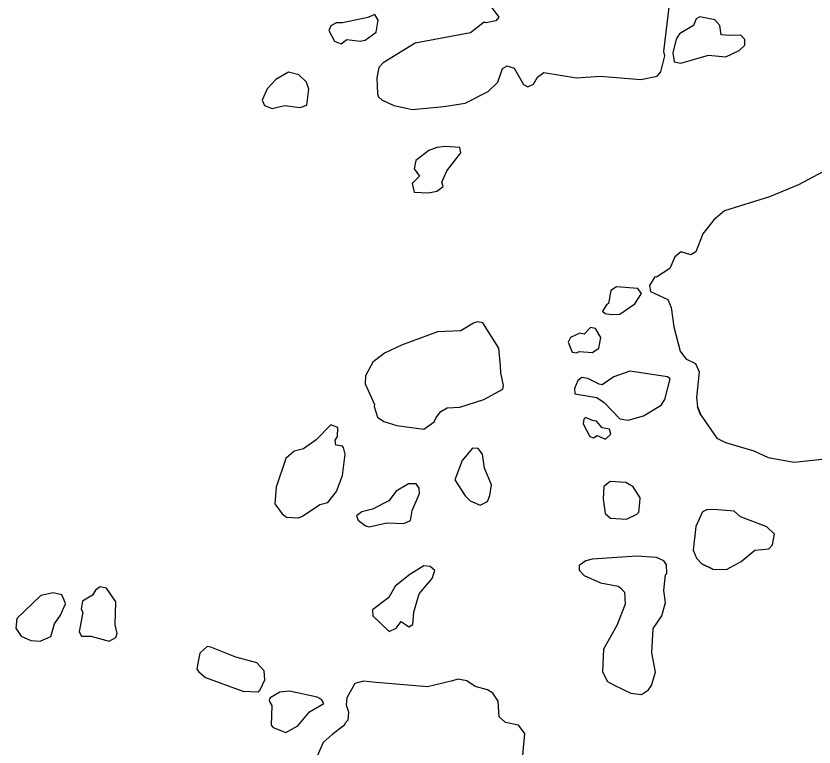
# Model space of a CAD drawing. Extents: x 282461 to 284471, y 5554090 to 5557646.
# Drawn here: x 283354.95 to 283401.31, y 5557414.84 to 5557457.32 of the extents above; entities that cross this region are included whole.
import ezdxf

# ---------------------------------------------------------------- set-up
doc = ezdxf.new("R2010")
doc.units = 0
doc.layers.add('Niveau 63', color=7, linetype='Continuous')

msp = doc.modelspace()

# ---------------------------------------------------------------- linework, layer by layer
at = {"layer": 'Niveau 63'}
for p, q in [((283394.738, 5557434.111), (283394.543, 5557434.612)), ((283395.422, 5557425.171), (283394.788, 5557425.487))]:
    msp.add_line(p, q, dxfattribs=at)
for points in [[(283382.55, 5557457.86), (283382.99, 5557457.25), (283382.82, 5557457.04), (283382.26, 5557456.93), (283382.14, 5557456.95), (283381.36, 5557456.33), (283378.13, 5557455.74), (283376.28, 5557454.6), (283376.03, 5557454.33), (283375.92, 5557453.72), (283375.95, 5557452.79), (283376.01, 5557452.62), (283376.2, 5557452.44), (283376.89, 5557452.12), (283377.99, 5557451.89), (283379.8, 5557452.05), (283381.04, 5557452.26), (283382.38, 5557452.94), (283382.94, 5557453.47), (283383.21, 5557454.26), (283383.48, 5557454.42), (283383.88, 5557454.29), (283384.42, 5557453.34), (283384.68, 5557453.21), (283385.02, 5557453.35), (283385.24, 5557453.76), (283385.62, 5557454.04), (283387.5, 5557453.73), (283388.88, 5557453.83), (283391.24, 5557453.63), (283392.19, 5557453.82), (283392.4, 5557454.07), (283392.63, 5557455.01), (283392.59, 5557455.26), (283392.9, 5557457.84)], [(283401.81, 5557448.27), (283400.4, 5557447.51), (283398.71, 5557446.81), (283396.1, 5557446), (283395.48, 5557445.48), (283394.85, 5557444.66), (283394.44, 5557443.61), (283394.14, 5557443.44), (283393.58, 5557443.62), (283393.21, 5557443.33), (283392.92, 5557442.64), (283392.16, 5557442.14), (283392.05, 5557442.16), (283391.75, 5557441.65), (283391.81, 5557441.32), (283392.81, 5557440.84), (283393.01, 5557440.39), (283393.16, 5557439.25), (283393.53, 5557437.84), (283393.86, 5557437.39), (283394.42, 5557437.13), (283394.64, 5557436.64), (283394.48, 5557435.15), (283394.54, 5557434.61), (283394.74, 5557434.11), (283395.66, 5557432.79), (283396.16, 5557432.54), (283397.8, 5557432.05), (283398.65, 5557431.67), (283400.15, 5557431.4), (283401.75, 5557431.57)], [(283384.39, 5557414.37), (283384.5, 5557415.63), (283384.14, 5557416.12), (283383.38, 5557416.27), (283383.02, 5557416.6), (283382.96, 5557417.5), (283382.64, 5557417.98), (283382.33, 5557418.17), (283381.63, 5557418.36), (283381.13, 5557418.69), (283380.61, 5557418.79), (283380.3, 5557418.68), (283378.86, 5557418.34), (283375.87, 5557418.59), (283375.13, 5557418.67), (283374.63, 5557418.53), (283374.16, 5557417.7), (283374.12, 5557417.3), (283374.26, 5557416.89), (283374.22, 5557416.41), (283374.05, 5557416.21), (283374.04, 5557416.11), (283373.32, 5557415.57), (283372.79, 5557415.1), (283372.44, 5557414.31)]]:
    msp.add_lwpolyline(points, dxfattribs=at)
for points in [[(283375.38, 5557457.23), (283373.91, 5557456.92), (283373.54, 5557456.92), (283373.24, 5557456.75), (283373.12, 5557456.47), (283373.46, 5557455.86), (283373.84, 5557455.71), (283374.16, 5557455.96), (283374.94, 5557455.86), (283375.23, 5557455.91), (283375.87, 5557456.37), (283375.99, 5557457.08), (283375.79, 5557457.41)], [(283393.56, 5557454.58), (283395.18, 5557455.04), (283396.19, 5557454.94), (283396.95, 5557455.31), (283397.29, 5557455.62), (283397.28, 5557455.95), (283397.05, 5557456.2), (283396.41, 5557456.19), (283395.91, 5557456.23), (283395.84, 5557456.77), (283395.54, 5557457.09), (283394.67, 5557457.27), (283394.46, 5557457.16), (283394.3, 5557456.76), (283393.5, 5557456.28), (283393.29, 5557455.97), (283393.1, 5557455.17), (283393.19, 5557454.65)], [(283369.55, 5557453.08), (283369.26, 5557452.42), (283369.38, 5557452.12), (283369.84, 5557451.95), (283370.55, 5557452.11), (283371.45, 5557452.01), (283371.84, 5557452.14), (283371.96, 5557453.06), (283371.83, 5557453.47), (283371.38, 5557453.9), (283370.78, 5557454.06), (283370.05, 5557453.62)], [(283378.07, 5557447.09), (283378.91, 5557447.04), (283379.4, 5557447.14), (283379.77, 5557447.42), (283379.68, 5557447.66), (283379.84, 5557448.02), (283379.98, 5557448.32), (283380.79, 5557449.37), (283380.73, 5557449.67), (283379.9, 5557449.73), (283379.39, 5557449.68), (283378.93, 5557449.5), (283378.17, 5557448.92), (283378.08, 5557448.43), (283378.38, 5557448.02), (283377.96, 5557447.58)], [(283389.01, 5557440.17), (283389.17, 5557440.03), (283389.55, 5557439.98), (283390.03, 5557439.99), (283390.9, 5557440.6), (283391.28, 5557441.19), (283391.07, 5557441.49), (283389.83, 5557441.59), (283389.51, 5557441.36), (283389.37, 5557440.61), (283389.26, 5557440.53)], [(283383.1, 5557436.99), (283383, 5557438.01), (283382.06, 5557439.49), (283381.76, 5557439.55), (283381.53, 5557439.48), (283380.78, 5557439.02), (283379.44, 5557438.96), (283377.34, 5557438.2), (283376.35, 5557437.73), (283375.68, 5557437.2), (283375.26, 5557436.42), (283375.23, 5557435.94), (283375.77, 5557434.74), (283375.75, 5557434.62), (283375.94, 5557434), (283376.31, 5557433.76), (283377.08, 5557433.53), (283378.65, 5557433.32), (283379.25, 5557433.74), (283379.35, 5557433.99), (283379.62, 5557434.34), (283379.99, 5557434.56), (283380.74, 5557434.59), (283382.12, 5557435.04), (283383.22, 5557435.63), (283383.27, 5557435.85), (283383.11, 5557436.58)], [(283387.15, 5557438.63), (283387.02, 5557438.37), (283387.25, 5557437.79), (283387.5, 5557437.74), (283387.66, 5557437.83), (283388.44, 5557437.77), (283388.81, 5557438.01), (283388.92, 5557438.63), (283388.61, 5557439.16), (283388.33, 5557439.21), (283387.96, 5557438.83), (283387.7, 5557438.88)], [(283392.64, 5557435.03), (283392.95, 5557436.24), (283392.8, 5557436.36), (283390.61, 5557436.68), (283389.67, 5557436.35), (283388.99, 5557435.88), (283388.82, 5557435.92), (283388.17, 5557436.25), (283387.82, 5557436.32), (283387.58, 5557436.13), (283387.4, 5557435.68), (283387.42, 5557435.37), (283388.68, 5557435.15), (283389.12, 5557434.87), (283390.03, 5557433.92), (283390.5, 5557433.83), (283391.4, 5557434.09), (283392.42, 5557434.7)], [(283387.93, 5557433.9), (283387.89, 5557433.63), (283388.28, 5557432.89), (283388.49, 5557432.8), (283388.7, 5557432.95), (283389.19, 5557432.74), (283389.5, 5557433.03), (283389.42, 5557433.31), (283389, 5557433.38), (283388.66, 5557433.77), (283388.44, 5557433.81), (283388.03, 5557433.99)], [(283370.63, 5557431.61), (283370.06, 5557429.95), (283369.99, 5557428.97), (283370.41, 5557428.39), (283370.67, 5557428.2), (283371.37, 5557428.16), (283371.59, 5557428.25), (283372.6, 5557428.94), (283373.07, 5557429.05), (283373.57, 5557429.69), (283373.92, 5557430.62), (283374.08, 5557431.86), (283373.98, 5557432.24), (283373.92, 5557432.33), (283373.52, 5557432.38), (283373.49, 5557432.67), (283373.63, 5557432.89), (283373.64, 5557433.4), (283373.24, 5557433.57), (283372.39, 5557432.7), (283371.65, 5557432.16), (283371.11, 5557432.03)], [(283382.33, 5557429.1), (283382.47, 5557429.45), (283382.58, 5557430.08), (283382.17, 5557431.04), (283382.04, 5557431.86), (283381.8, 5557432.18), (283381.46, 5557432.21), (283380.86, 5557431.5), (283380.44, 5557430.37), (283381.04, 5557429.44), (283381.33, 5557429.14), (283381.92, 5557428.9)], [(283378.2, 5557430.13), (283377.75, 5557430.13), (283377.03, 5557429.71), (283376.61, 5557429.15), (283375.65, 5557428.67), (283375.03, 5557428.51), (283374.72, 5557428.27), (283374.82, 5557428.03), (283375.26, 5557427.69), (283375.46, 5557427.64), (283376.49, 5557427.87), (283377.48, 5557427.83), (283377.86, 5557428.01), (283377.96, 5557428.59), (283378.38, 5557429.58), (283378.36, 5557429.89)], [(283389.49, 5557428.14), (283390.42, 5557428.09), (283391.01, 5557428.38), (283391.12, 5557428.48), (283391.18, 5557429.04), (283391.2, 5557429.32), (283390.79, 5557429.96), (283390.37, 5557430.22), (283389.47, 5557430.27), (283389.09, 5557429.98), (283389.05, 5557429.27), (283389.17, 5557428.41)], [(283394.79, 5557425.48), (283395.43, 5557425.17), (283396.23, 5557425.15), (283397.07, 5557425.63), (283397.86, 5557426.28), (283398.68, 5557426.36), (283398.89, 5557426.6), (283399, 5557427.21), (283398.57, 5557427.64), (283397.04, 5557428.22), (283396.66, 5557428.55), (283395.47, 5557428.64), (283395.06, 5557428.63), (283394.82, 5557428.51), (283394.44, 5557427.66), (283394.28, 5557426.29), (283394.48, 5557425.81)], [(283392.74, 5557425.42), (283392.59, 5557425.66), (283392.15, 5557425.86), (283391.02, 5557425.94), (283388.41, 5557425.75), (283388.05, 5557425.67), (283387.66, 5557425.39), (283387.67, 5557425.11), (283387.96, 5557424.8), (283388.9, 5557424.39), (283389.93, 5557424.19), (283390.07, 5557424.09), (283390.29, 5557423.85), (283390.33, 5557423.15), (283389.86, 5557421.9), (283389.07, 5557420.53), (283389.01, 5557419.22), (283389.31, 5557418.66), (283389.69, 5557418.43), (283390.67, 5557417.97), (283391.29, 5557417.9), (283391.69, 5557418.16), (283391.86, 5557418.41), (283392.09, 5557419.2), (283391.88, 5557420.31), (283391.97, 5557421.73), (283392.46, 5557422.47), (283392.68, 5557423.24), (283392.58, 5557423.93), (283392.68, 5557424.84), (283392.76, 5557424.93)], [(283375.66, 5557422.81), (283375.68, 5557422.47), (283376.63, 5557421.55), (283377.03, 5557421.74), (283377.32, 5557422.14), (283377.76, 5557421.82), (283378.01, 5557421.97), (283378.06, 5557422.67), (283378.37, 5557423.75), (283379.12, 5557424.64), (283379.28, 5557425.1), (283379.01, 5557425.34), (283378.65, 5557425.37), (283377.82, 5557424.87), (283376.98, 5557424.19), (283376.6, 5557423.53)], [(283359.39, 5557423.66), (283358.82, 5557423.32), (283358.74, 5557422.86), (283358.83, 5557422.67), (283358.63, 5557421.53), (283358.75, 5557421.29), (283359.29, 5557421.28), (283360.36, 5557420.99), (283360.75, 5557421.2), (283360.82, 5557421.43), (283360.71, 5557421.94), (283360.75, 5557423.28), (283360.2, 5557424.08), (283359.84, 5557424.15), (283359.57, 5557423.95)], [(283354.95, 5557421.75), (283355.25, 5557421.29), (283355.81, 5557421.03), (283356.36, 5557420.99), (283356.97, 5557421.27), (283357.19, 5557422), (283357.54, 5557422.51), (283357.82, 5557423.17), (283357.8, 5557423.24), (283357.61, 5557423.69), (283357.12, 5557423.8), (283356.4, 5557423.65), (283355.01, 5557422.31)], [(283368.13, 5557418.08), (283369.04, 5557418.05), (283369.14, 5557418.16), (283369.41, 5557418.75), (283369.36, 5557419.28), (283368.95, 5557419.74), (283367.72, 5557420.07), (283366.27, 5557420.65), (283366.05, 5557420.68), (283365.63, 5557420.29), (283365.54, 5557419.82), (283365.46, 5557419.37), (283365.57, 5557419.21), (283365.96, 5557418.89)], [(283372, 5557416.88), (283372.84, 5557417.37), (283372.69, 5557417.61), (283372.44, 5557417.74), (283370.84, 5557418.09), (283370.28, 5557418.04), (283369.71, 5557417.7), (283369.66, 5557417.56), (283369.67, 5557417.48), (283369.81, 5557417.26), (283369.78, 5557416.12), (283369.89, 5557415.98), (283370.63, 5557415.69), (283371.33, 5557416.07)]]:
    msp.add_lwpolyline(points, close=True, dxfattribs=at)

doc.saveas('drawing.dxf')
